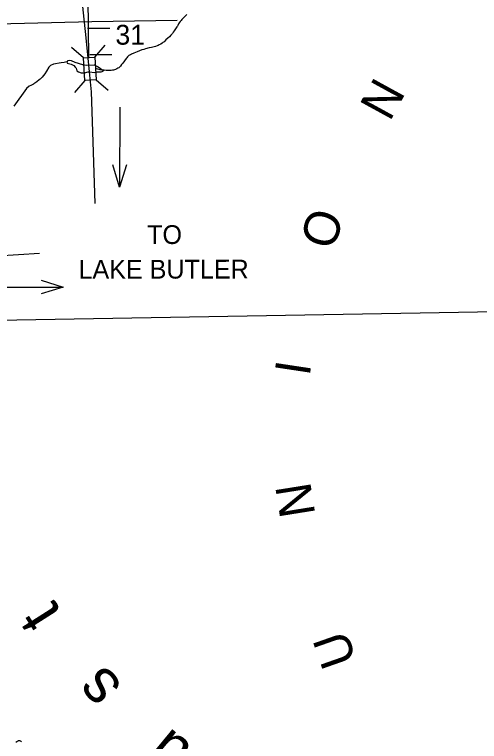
# Model space of a CAD drawing. Extents: x 2480962 to 2688785, y 277103 to 599240.
# Drawn here: x 2580754 to 2591278, y 359405 to 375869 of the extents above; entities that cross this region are included whole.
import ezdxf

# ---------------------------------------------------------------- set-up
doc = ezdxf.new("R2010")
doc.units = 0
for name, color, linetype in [('Bridges', 7, 'Continuous'), ('County Roads Related Text', 7, 'Continuous'), ('County Routes Highway Center Lines', 7, 'Continuous'), ('Culture', 7, 'Continuous'), ('Divided_Highway', 7, 'Continuous'), ('Level 42', 7, 'Continuous'), ('Narrow River Creek and Branch and Slough', 7, 'Continuous'), ('Section Lines', 7, 'Continuous'), ('Section Numbers', 7, 'Continuous'), ('State Roads Related Text', 7, 'Continuous'), ('State Routes Highway Center Lines', 7, 'Continuous'), ('Swamps', 7, 'Continuous'), ('Township and Range lines', 7, 'Continuous')]:
    doc.layers.add(name, color=color, linetype=linetype)

msp = doc.modelspace()

# ---------------------------------------------------------------- linework, layer by layer
at = {"layer": 'Bridges'}
for p, q in [((2582312.67, 374886.193), (2582039.859, 375124.198)), ((2582568.078, 374903.596), (2582806.082, 375176.407)), ((2582347.476, 374375.378), (2582109.471, 374102.567)), ((2582602.884, 374392.781), (2582875.695, 374154.776))]:
    msp.add_line(p, q, dxfattribs=at)
msp.add_lwpolyline([(2582347.476, 374375.378), (2582312.67, 374886.193), (2582568.078, 374903.596), (2582602.884, 374392.781)], close=True, dxfattribs=at)
at = {"layer": 'County Roads Related Text'}
msp.add_line((2583133.899, 373774.469), (2583132.279, 371962.849), dxfattribs=at)
msp.add_lwpolyline([(2583286.186, 372463.625), (2583132.279, 371962.849), (2582979.268, 372463.899)], dxfattribs=at)
at = {"layer": 'County Routes Highway Center Lines'}
msp.add_lwpolyline([(2582210.578, 376834.601), (2582366.837, 375341.459), (2582453.648, 374499.396), (2582488.372, 374117.43), (2582514.415, 373448.988), (2582575.183, 371591.241)], dxfattribs=at)
at = {"layer": 'Divided_Highway'}
msp.add_line((2562034.749, 368637.924), (2601597.398, 369311.486), dxfattribs=at)
at = {"layer": 'Narrow River Creek and Branch and Slough'}
for points in [[(2584657.688, 375872.891), (2584627.417, 375843.2), (2584594.03, 375810.521), (2584560.683, 375777.799), (2584538.824, 375754.991), (2584523.275, 375737.095), (2584501.22, 375709.144), (2584480.576, 375680.069), (2584467.282, 375657.656), (2584449.795, 375622.661), (2584440.66, 375605.426), (2584430.343, 375588.907), (2584399.213, 375544.215), (2584368.074, 375499.528), (2584347.678, 375470.058), (2584327.216, 375440.622), (2584315.971, 375425.655), (2584294.392, 375401.038), (2584259.205, 375366.447), (2584223.31, 375332.425), (2584181.832, 375292.793), (2584138.815, 375254.664), (2584113.32, 375234.641), (2584093.428, 375220.834), (2584062.438, 375201.809), (2584030.172, 375184.475), (2584001.6, 375170.643), (2583979.939, 375161.102), (2583946.918, 375148.452), (2583913.066, 375138.191), (2583857.299, 375125.089), (2583801.567, 375112.063), (2583718.556, 375091.124), (2583677.279, 375079.802), (2583636.437, 375066.892), (2583584.552, 375047.548), (2583533.208, 375026.881), (2583492.478, 375010.22), (2583451.857, 374993.29), (2583402.496, 374971.394), (2583378.393, 374959.098), (2583354.782, 374945.373), (2583343.789, 374937.965), (2583325.891, 374923.445), (2583313.464, 374911.467), (2583296.175, 374892.173), (2583280.206, 374871.806), (2583242.168, 374819.977), (2583204.214, 374768.137), (2583179.066, 374734.476), (2583153.514, 374701.028), (2583145.372, 374691.282), (2583129.618, 374675.758), (2583116.647, 374665.312), (2583095.54, 374651.398), (2583072.707, 374639.376), (2583040.052, 374625.71), (2583015.309, 374617.67), (2582996.583, 374612.877), (2582968.186, 374607.668), (2582939.371, 374604.822), (2582903.375, 374603.286), (2582867.394, 374603.487), (2582825.345, 374605.379), (2582783.304, 374607.942), (2582735.863, 374610.95), (2582712.308, 374613.588), (2582689.1, 374618.226), (2582638.831, 374631.539), (2582588.645, 374644.988)], [(2581936.75, 374801.44), (2581876.75, 374783.78), (2581809.25, 374777.06), (2581633.5, 374746.34), (2581566.5, 374712.59), (2581533.25, 374680.81), (2581476.75, 374583.41), (2581439.25, 374526.59), (2581380, 374449.28), (2581335, 374406.88), (2581313.5, 374392.62), (2581256.25, 374341.72), (2581192, 374296.91), (2581182.25, 374292.59), (2581124.75, 374265.25), (2581086.5, 374246.56), (2581024.75, 374191.41), (2580734.5, 373790.34)], [(2581936.75, 374801.44), (2581944.5, 374769.66), (2582039.25, 374742.84), (2582097.75, 374711.91), (2582129.75, 374680.56), (2582147, 374651.03), (2582167.25, 374597.25), (2582199.25, 374570.03), (2582264.75, 374546.88), (2582339.5, 374551.62), (2582423.75, 374573.19), (2582457.5, 374574.44), (2582556.75, 374556.03), (2582617, 374573), (2582713.5, 374572.56), (2582756.75, 374589.25)], [(2581948.646, 374801.44), (2581969.896, 374826.09), (2581998.896, 374836.28), (2582035.146, 374831.38), (2582122.646, 374791.94), (2582290.396, 374737.19), (2582379.896, 374720), (2582556.146, 374727.16), (2582648.646, 374685.03), (2582756.146, 374612.62), (2582768.646, 374589.25)], [(2580781.153, 359389.685), (2580807.025, 359404.96), (2580832.895, 359420.235), (2580844.599, 359425.267), (2580864.091, 359427.107), (2580873.809, 359425.036), (2580882.955, 359420.713), (2580895.666, 359411.11), (2580910.169, 359393.549)]]:
    msp.add_lwpolyline(points, dxfattribs=at)
at = {"layer": 'Section Lines'}
for p, q in [((2582500.867, 375708.31), (2584432.269, 375743.63)), ((2577215.749, 375583.412), (2582500.867, 375708.31))]:
    msp.add_line(p, q, dxfattribs=at)
at = {"layer": 'State Roads Related Text'}
msp.add_line((2580044.761, 369696.941), (2581856.381, 369695.363), dxfattribs=at)
msp.add_lwpolyline([(2581355.602, 369849.259), (2581856.381, 369695.363), (2581355.334, 369542.341)], dxfattribs=at)
at = {"layer": 'State Routes Highway Center Lines'}
msp.add_line((2579601.565, 370349.403), (2581317.266, 370466.338), dxfattribs=at)
at = {"layer": 'Swamps'}
for points in [[(2582403.6, 375558.684), (2582913.894, 375558.699)], [(2582456.28, 374961.298), (2582959.346, 374961.313)]]:
    msp.add_lwpolyline(points, dxfattribs=at)
at = {"layer": 'Township and Range lines'}
msp.add_line((2582435.611, 374884.365), (2582358.522, 381080.945), dxfattribs=at)

# ---------------------------------------------------------------- texts
at = {"layer": 'Culture'}
for s, rotation, p in [('N', 61.2613611, (2589246.01, 373426.635)), ('O', 71.6316194, (2587963.036, 370503.983)), ('I', 81.4143889, (2587431.916, 367660.327)), ('N', 99.0859361, (2587563.807, 364548.602)), ('U', 109.3854556, (2588501.762, 361239.352))]:
    msp.add_text(s, height=800, rotation=rotation, dxfattribs=at).set_placement(p)
at = {"layer": 'Level 42'}
for s, rotation, p in [('t', 122.40765, (2581838.619, 362317.194)), ('s', 132.5581444, (2583220.293, 360681.527)), ('u', 140.3630333, (2584827.248, 359266.1))]:
    msp.add_text(s, height=1000, rotation=rotation, dxfattribs=at).set_placement(p)
at = {"layer": 'Section Numbers'}
msp.add_text('31', height=450, rotation=0.0016722, dxfattribs=at).set_placement((2583037.868, 375186.314))
at = {"layer": 'State Roads Related Text'}
for s, rotation, p in [('TO', 0.0672778, (2583755.445, 370672.192)), ('LAKE BUTLER', 0.0672861, (2582202.009, 369886.29))]:
    msp.add_text(s, height=425, rotation=rotation, dxfattribs=at).set_placement(p)

doc.saveas('drawing.dxf')
